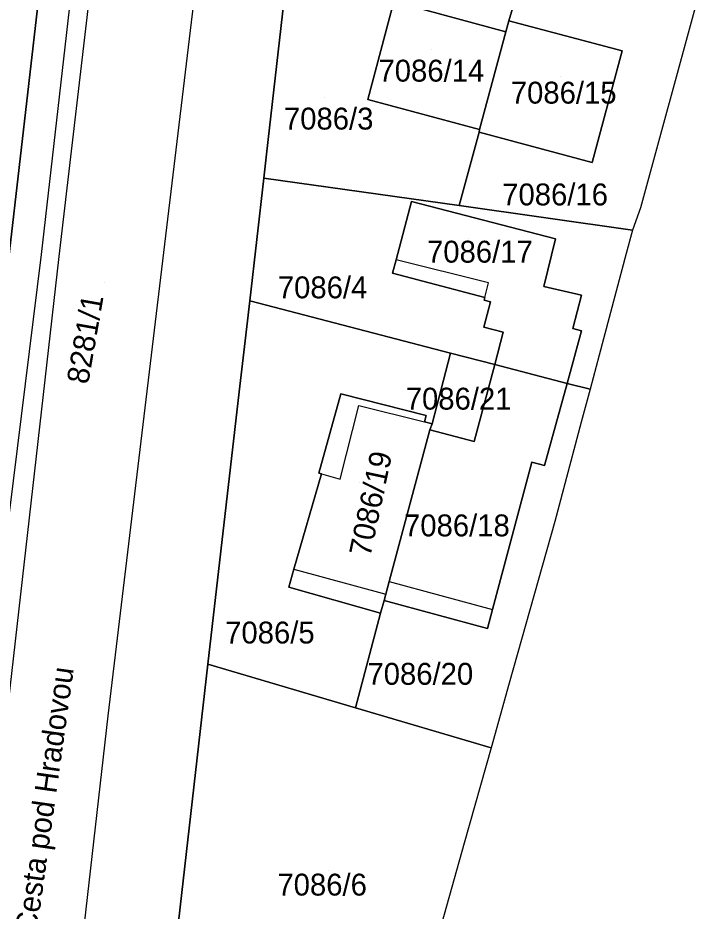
# Model space of a CAD drawing. Extents: x -266199 to -261993, y -1239047 to -1235108.
# Drawn here: x -263509.4 to -263447.4, y -1236922.3 to -1236840.6 of the extents above; entities that cross this region are included whole.
import ezdxf

# ---------------------------------------------------------------- set-up
doc = ezdxf.new("R2010")
doc.units = 0
for name, color, linetype in [('body_kn', 7, 'Continuous'), ('kladpar_druhypozemkov', 7, 'Continuous'), ('kladpar_hranice', 7, 'Continuous'), ('kladpar_parcelnecisla', 7, 'Continuous'), ('kladpar_plochy', 7, 'Continuous'), ('popisy', 7, 'Continuous'), ('zappar_hrandruhpozemk', 7, 'Continuous'), ('zuob_linie', 7, 'Continuous'), ('zuob_plochy', 7, 'Continuous')]:
    doc.layers.add(name, color=color, linetype=linetype)

msp = doc.modelspace()

# ---------------------------------------------------------------- linework, layer by layer
at = {"layer": 'body_kn'}
for p, q in [((-263464.54, -1236840.92), (-263464.54, -1236840.92)), ((-263464.83, -1236841.91), (-263464.83, -1236841.91)), ((-263464.83, -1236841.91), (-263464.83, -1236841.91)), ((-263454.2, -1236843.66), (-263454.2, -1236843.66)), ((-263454.2, -1236843.66), (-263454.2, -1236843.66)), ((-263477.45, -1236848.09), (-263477.45, -1236848.09)), ((-263467.27, -1236851.08), (-263467.27, -1236851.08)), ((-263467.22, -1236850.85), (-263467.22, -1236850.85)), ((-263486.71, -1236853.09), (-263486.71, -1236853.09)), ((-263456.92, -1236853.87), (-263456.92, -1236853.87)), ((-263486.96, -1236855.29), (-263486.96, -1236855.29)), ((-263473.46, -1236857.43), (-263473.46, -1236857.43)), ((-263473.46, -1236857.43), (-263473.46, -1236857.43)), ((-263469.08, -1236857.8), (-263469.08, -1236857.8)), ((-263469.08, -1236857.8), (-263469.08, -1236857.8)), ((-263452.51, -1236858), (-263452.51, -1236858)), ((-263453.25, -1236860.03), (-263453.25, -1236860.03)), ((-263460.28, -1236860.85), (-263460.28, -1236860.85)), ((-263453.82, -1236862.18), (-263453.82, -1236862.18)), ((-263507.28, -1236862.28), (-263507.28, -1236862.28)), ((-263507.28, -1236862.28), (-263507.28, -1236862.28)), ((-263505.67, -1236862.46), (-263505.67, -1236862.46)), ((-263474.85, -1236862.75), (-263474.85, -1236862.75)), ((-263475.17, -1236863.98), (-263475.17, -1236863.98)), ((-263466.4, -1236864.87), (-263466.4, -1236864.87)), ((-263461.34, -1236865.19), (-263461.34, -1236865.19)), ((-263466.75, -1236866.18), (-263466.75, -1236866.18)), ((-263466.75, -1236866.18), (-263466.75, -1236866.18)), ((-263457.91, -1236865.98), (-263457.91, -1236865.98)), ((-263488.24, -1236866.5), (-263488.24, -1236866.5)), ((-263466.82, -1236866.43), (-263466.82, -1236866.43)), ((-263466.24, -1236866.58), (-263466.24, -1236866.58)), ((-263466.85, -1236868.9), (-263466.85, -1236868.9)), ((-263465.06, -1236869.37), (-263465.06, -1236869.37)), ((-263458.7, -1236869.04), (-263458.7, -1236869.04)), ((-263457.9, -1236869.24), (-263457.9, -1236869.24)), ((-263488.72, -1236870.67), (-263488.72, -1236870.67)), ((-263469.88, -1236871.27), (-263469.88, -1236871.27)), ((-263469.88, -1236871.27), (-263469.88, -1236871.27)), ((-263456.3, -1236871.45), (-263456.3, -1236871.45)), ((-263465.84, -1236872.32), (-263465.84, -1236872.32)), ((-263465.84, -1236872.32), (-263465.84, -1236872.32)), ((-263459.22, -1236874.04), (-263459.22, -1236874.04)), ((-263489.2, -1236874.82), (-263489.2, -1236874.82)), ((-263479.91, -1236874.99), (-263479.91, -1236874.99)), ((-263479.91, -1236874.99), (-263479.91, -1236874.99)), ((-263457.13, -1236874.58), (-263457.13, -1236874.58)), ((-263478.25, -1236876.06), (-263478.25, -1236876.06)), ((-263472.25, -1236877.56), (-263472.25, -1236877.56)), ((-263472.1, -1236876.97), (-263472.1, -1236876.97)), ((-263457.94, -1236877.6), (-263457.94, -1236877.6)), ((-263471.77, -1236878.28), (-263471.77, -1236878.28)), ((-263471.57, -1236877.73), (-263471.57, -1236877.73)), ((-263467.71, -1236879.36), (-263467.71, -1236879.36)), ((-263462.46, -1236881.25), (-263462.46, -1236881.25)), ((-263461.3, -1236881.56), (-263461.3, -1236881.56)), ((-263481.91, -1236882.25), (-263481.91, -1236882.25)), ((-263481.69, -1236882.3), (-263481.69, -1236882.3)), ((-263481.69, -1236882.3), (-263481.69, -1236882.3)), ((-263479.98, -1236882.79), (-263479.98, -1236882.79)), ((-263459.56, -1236883.69), (-263459.56, -1236883.69)), ((-263460.35, -1236886.66), (-263460.35, -1236886.66)), ((-263484.2, -1236891.03), (-263484.2, -1236891.03)), ((-263484.2, -1236891.03), (-263484.2, -1236891.03)), ((-263475.49, -1236892.13), (-263475.49, -1236892.13)), ((-263475.49, -1236892.13), (-263475.49, -1236892.13)), ((-263484.67, -1236892.66), (-263484.67, -1236892.66)), ((-263475.96, -1236893.87), (-263475.96, -1236893.87)), ((-263475.8, -1236893.29), (-263475.8, -1236893.29)), ((-263466.05, -1236894.7), (-263466.05, -1236894.7)), ((-263476.27, -1236895.03), (-263476.27, -1236895.03)), ((-263466.51, -1236896.44), (-263466.51, -1236896.44)), ((-263466.51, -1236896.44), (-263466.51, -1236896.44)), ((-263492.06, -1236899.71), (-263492.06, -1236899.71)), ((-263464.51, -1236901.44), (-263464.51, -1236901.44)), ((-263478.58, -1236903.68), (-263478.58, -1236903.68)), ((-263501.22, -1236904.42), (-263501.22, -1236904.42)), ((-263466.17, -1236907.33), (-263466.17, -1236907.33)), ((-263466.17, -1236907.33), (-263466.17, -1236907.33)), ((-263468.63, -1236916.06), (-263468.63, -1236916.06))]:
    msp.add_line(p, q, dxfattribs=at)
at = {"layer": 'kladpar_druhypozemkov'}
for p, q in [((-263471.59, -1236843.56), (-263471.59, -1236843.56)), ((-263459.87, -1236845.97), (-263459.87, -1236845.97)), ((-263481.42, -1236847.9), (-263481.42, -1236847.9)), ((-263460.43, -1236855.48), (-263460.43, -1236855.48)), ((-263468.27, -1236860.84), (-263468.27, -1236860.84)), ((-263480.63, -1236864.07), (-263480.63, -1236864.07)), ((-263501.52, -1236864.8), (-263501.52, -1236864.8)), ((-263468.33, -1236875.05), (-263468.33, -1236875.05)), ((-263478.21, -1236883.07), (-263478.21, -1236883.07)), ((-263469.15, -1236885.99), (-263469.15, -1236885.99)), ((-263485.69, -1236895.93), (-263485.69, -1236895.93)), ((-263471.49, -1236899.26), (-263471.49, -1236899.26)), ((-263480.99, -1236918.53), (-263480.99, -1236918.53))]:
    msp.add_line(p, q, dxfattribs=at)
at = {"layer": 'kladpar_hranice'}
for points in [[(-263526.08, -1237000.08), (-263523.24, -1236974.84), (-263519.86, -1236969.84), (-263517.52, -1236927.1), (-263515.05, -1236902.26), (-263514.5, -1236897.94), (-263510.2, -1236861.98), (-263504.89, -1236815.91), (-263504.7, -1236814.24), (-263504.13, -1236809.2), (-263501.6, -1236788.9), (-263501, -1236779.03), (-263500.82, -1236772.21), (-263500.8, -1236753.8), (-263501.38, -1236742.95), (-263503.08, -1236727.74), (-263503.49, -1236725.48), (-263504.1, -1236722.15), (-263504.33, -1236720.87), (-263504.42, -1236720.38), (-263509.9, -1236696.81), (-263510.21, -1236695.48), (-263510.88, -1236692.59), (-263516.42, -1236668.71)], [(-263504.13, -1236809.2), (-263504.7, -1236814.24), (-263504.89, -1236815.91), (-263510.2, -1236861.98), (-263514.5, -1236897.94), (-263515.05, -1236902.26), (-263516.4, -1236911.92), (-263518.7, -1236920.21), (-263520.64, -1236923.49)], [(-263484.84, -1236836.77), (-263486.71, -1236853.09), (-263486.96, -1236855.29), (-263488.24, -1236866.5), (-263488.72, -1236870.67), (-263489.2, -1236874.82), (-263492.06, -1236899.71), (-263495.46, -1236929.4), (-263496.5, -1236938.41), (-263498.25, -1236953.68), (-263499.67, -1236966.08), (-263502.57, -1236991.35), (-263503.55, -1236999.93), (-263512.75, -1237000.05), (-263521.24, -1237000.04), (-263523.26, -1237000.07), (-263526.08, -1237000.08)], [(-263463.76, -1236838.24), (-263464.54, -1236840.92), (-263464.83, -1236841.91), (-263475.05, -1236839.16), (-263477.45, -1236848.09), (-263467.22, -1236850.85), (-263467.27, -1236851.08), (-263469.08, -1236857.8), (-263486.96, -1236855.29), (-263486.71, -1236853.09), (-263484.84, -1236836.77)], [(-263454.2, -1236843.66), (-263464.54, -1236840.92), (-263463.76, -1236838.24)], [(-263464.83, -1236841.91), (-263467.22, -1236850.85), (-263477.45, -1236848.09), (-263475.05, -1236839.16), (-263464.83, -1236841.91)], [(-263447.43, -1236839.37), (-263452.51, -1236858), (-263453.25, -1236860.03), (-263469.08, -1236857.8), (-263467.27, -1236851.08), (-263456.92, -1236853.87), (-263454.2, -1236843.66)], [(-263454.2, -1236843.66), (-263456.92, -1236853.87), (-263467.27, -1236851.08), (-263467.22, -1236850.85), (-263464.83, -1236841.91), (-263464.54, -1236840.92), (-263454.2, -1236843.66)], [(-263469.08, -1236857.8), (-263453.25, -1236860.03), (-263453.82, -1236862.18), (-263456.3, -1236871.45), (-263457.13, -1236874.58), (-263459.22, -1236874.04), (-263457.9, -1236869.24), (-263458.7, -1236869.04), (-263457.91, -1236865.98), (-263461.34, -1236865.19), (-263460.28, -1236860.85), (-263473.46, -1236857.43), (-263474.85, -1236862.75), (-263475.17, -1236863.98), (-263466.75, -1236866.18), (-263466.82, -1236866.43), (-263466.24, -1236866.58), (-263466.85, -1236868.9), (-263465.06, -1236869.37), (-263465.84, -1236872.32), (-263469.88, -1236871.27), (-263488.24, -1236866.5), (-263486.96, -1236855.29), (-263469.08, -1236857.8)], [(-263473.46, -1236857.43), (-263460.28, -1236860.85), (-263461.34, -1236865.19), (-263457.91, -1236865.98), (-263458.7, -1236869.04), (-263457.9, -1236869.24), (-263459.22, -1236874.04), (-263465.84, -1236872.32), (-263465.06, -1236869.37), (-263466.85, -1236868.9), (-263466.24, -1236866.58), (-263466.82, -1236866.43), (-263466.75, -1236866.18), (-263475.17, -1236863.98), (-263474.85, -1236862.75), (-263473.46, -1236857.43)], [(-263469.88, -1236871.27), (-263471.57, -1236877.73), (-263472.25, -1236877.56), (-263472.1, -1236876.97), (-263479.91, -1236874.99), (-263481.91, -1236882.25), (-263481.69, -1236882.3), (-263484.2, -1236891.03), (-263484.67, -1236892.66), (-263476.27, -1236895.03), (-263478.58, -1236903.68), (-263492.06, -1236899.71), (-263489.2, -1236874.82), (-263488.72, -1236870.67), (-263488.24, -1236866.5), (-263469.88, -1236871.27)], [(-263465.84, -1236872.32), (-263467.71, -1236879.36), (-263471.77, -1236878.28), (-263471.57, -1236877.73), (-263469.88, -1236871.27), (-263465.84, -1236872.32)], [(-263465.84, -1236872.32), (-263459.22, -1236874.04), (-263461.3, -1236881.56), (-263462.46, -1236881.25), (-263466.05, -1236894.7), (-263466.51, -1236896.44), (-263475.96, -1236893.87), (-263475.8, -1236893.29), (-263475.49, -1236892.13), (-263471.77, -1236878.28), (-263467.71, -1236879.36), (-263465.84, -1236872.32)], [(-263466.51, -1236896.44), (-263466.05, -1236894.7), (-263462.46, -1236881.25), (-263461.3, -1236881.56), (-263459.22, -1236874.04), (-263457.13, -1236874.58), (-263457.94, -1236877.6), (-263459.56, -1236883.69), (-263460.35, -1236886.66), (-263464.51, -1236901.44), (-263466.17, -1236907.33), (-263478.58, -1236903.68), (-263476.27, -1236895.03), (-263475.96, -1236893.87), (-263466.51, -1236896.44)], [(-263479.91, -1236874.99), (-263472.1, -1236876.97), (-263472.25, -1236877.56), (-263471.57, -1236877.73), (-263471.77, -1236878.28), (-263475.49, -1236892.13), (-263475.8, -1236893.29), (-263475.96, -1236893.87), (-263476.27, -1236895.03), (-263484.67, -1236892.66), (-263484.2, -1236891.03), (-263481.69, -1236882.3), (-263481.91, -1236882.25), (-263479.91, -1236874.99)], [(-263466.17, -1236907.33), (-263468.63, -1236916.06), (-263472.5, -1236929.85), (-263473.87, -1236934.71), (-263476.6, -1236944.38), (-263480.74, -1236959.12), (-263498.25, -1236953.68), (-263496.5, -1236938.41), (-263495.46, -1236929.4), (-263492.06, -1236899.71), (-263478.58, -1236903.68), (-263466.17, -1236907.33)]]:
    msp.add_lwpolyline(points, dxfattribs=at)
at = {"layer": 'kladpar_plochy'}
for points in [[(-263508.75, -1236638.71), (-263497.36, -1236689.19), (-263495.06, -1236698.04), (-263492.34, -1236709.39), (-263489.93, -1236720.09), (-263487.98, -1236734.6), (-263487.12, -1236746.24), (-263486.98, -1236757.82), (-263486.91, -1236759.35), (-263486.73, -1236766.94), (-263487.12, -1236776.84), (-263487.5, -1236784.11), (-263488.54, -1236798.31), (-263489.26, -1236807.09), (-263491.68, -1236824.8), (-263493.02, -1236836.2), (-263484.84, -1236836.77), (-263486.71, -1236853.09), (-263486.96, -1236855.29), (-263488.24, -1236866.5), (-263488.72, -1236870.67), (-263489.2, -1236874.82), (-263492.06, -1236899.71), (-263495.46, -1236929.4)], [(-263517.52, -1236927.1), (-263515.05, -1236902.26), (-263514.5, -1236897.94), (-263510.2, -1236861.98), (-263504.89, -1236815.91), (-263504.7, -1236814.24), (-263504.13, -1236809.2), (-263501.6, -1236788.9), (-263501, -1236779.03), (-263500.82, -1236772.21), (-263500.8, -1236753.8), (-263501.38, -1236742.95), (-263503.08, -1236727.74), (-263503.49, -1236725.48), (-263504.1, -1236722.15), (-263504.33, -1236720.87), (-263504.42, -1236720.38), (-263509.9, -1236696.81), (-263510.21, -1236695.48), (-263510.88, -1236692.59), (-263516.42, -1236668.71)]]:
    msp.add_lwpolyline(points, dxfattribs=at)
for points in [[(-263504.13, -1236809.2), (-263504.7, -1236814.24), (-263504.89, -1236815.91), (-263510.2, -1236861.98), (-263514.5, -1236897.94), (-263515.05, -1236902.26), (-263516.4, -1236911.92), (-263518.7, -1236920.21), (-263520.64, -1236923.49), (-263519.62, -1236900.98), (-263519.42, -1236896.41), (-263518.48, -1236875.69), (-263516.01, -1236858.67), (-263512.51, -1236836.48), (-263509.47, -1236835.23), (-263509.59, -1236817.96), (-263509.11, -1236814.95), (-263508.87, -1236813.41), (-263508.05, -1236808.68)], [(-263463.76, -1236838.24), (-263464.54, -1236840.92), (-263464.83, -1236841.91), (-263475.05, -1236839.16), (-263477.45, -1236848.09), (-263467.22, -1236850.85), (-263467.27, -1236851.08), (-263469.08, -1236857.8), (-263486.96, -1236855.29), (-263486.71, -1236853.09), (-263484.84, -1236836.77)], [(-263454.2, -1236843.66), (-263464.54, -1236840.92), (-263463.76, -1236838.24), (-263447.43, -1236839.37), (-263452.51, -1236858), (-263453.25, -1236860.03), (-263469.08, -1236857.8), (-263467.27, -1236851.08), (-263456.92, -1236853.87)], [(-263464.83, -1236841.91), (-263467.22, -1236850.85), (-263477.45, -1236848.09), (-263475.05, -1236839.16)], [(-263454.2, -1236843.66), (-263456.92, -1236853.87), (-263467.27, -1236851.08), (-263467.22, -1236850.85), (-263464.83, -1236841.91), (-263464.54, -1236840.92)], [(-263469.08, -1236857.8), (-263453.25, -1236860.03), (-263453.82, -1236862.18), (-263456.3, -1236871.45), (-263457.13, -1236874.58), (-263459.22, -1236874.04), (-263457.9, -1236869.24), (-263458.7, -1236869.04), (-263457.91, -1236865.98), (-263461.34, -1236865.19), (-263460.28, -1236860.85), (-263473.46, -1236857.43), (-263474.85, -1236862.75), (-263475.17, -1236863.98), (-263466.75, -1236866.18), (-263466.82, -1236866.43), (-263466.24, -1236866.58), (-263466.85, -1236868.9), (-263465.06, -1236869.37), (-263465.84, -1236872.32), (-263469.88, -1236871.27), (-263488.24, -1236866.5), (-263486.96, -1236855.29)], [(-263473.46, -1236857.43), (-263460.28, -1236860.85), (-263461.34, -1236865.19), (-263457.91, -1236865.98), (-263458.7, -1236869.04), (-263457.9, -1236869.24), (-263459.22, -1236874.04), (-263465.84, -1236872.32), (-263465.06, -1236869.37), (-263466.85, -1236868.9), (-263466.24, -1236866.58), (-263466.82, -1236866.43), (-263466.75, -1236866.18), (-263475.17, -1236863.98), (-263474.85, -1236862.75)], [(-263469.88, -1236871.27), (-263471.57, -1236877.73), (-263472.25, -1236877.56), (-263472.1, -1236876.97), (-263479.91, -1236874.99), (-263481.91, -1236882.25), (-263481.69, -1236882.3), (-263484.2, -1236891.03), (-263484.67, -1236892.66), (-263476.27, -1236895.03), (-263478.58, -1236903.68), (-263492.06, -1236899.71), (-263489.2, -1236874.82), (-263488.72, -1236870.67), (-263488.24, -1236866.5)], [(-263465.84, -1236872.32), (-263467.71, -1236879.36), (-263471.77, -1236878.28), (-263471.57, -1236877.73), (-263469.88, -1236871.27)], [(-263465.84, -1236872.32), (-263459.22, -1236874.04), (-263461.3, -1236881.56), (-263462.46, -1236881.25), (-263466.05, -1236894.7), (-263466.51, -1236896.44), (-263475.96, -1236893.87), (-263475.8, -1236893.29), (-263475.49, -1236892.13), (-263471.77, -1236878.28), (-263467.71, -1236879.36)], [(-263466.51, -1236896.44), (-263466.05, -1236894.7), (-263462.46, -1236881.25), (-263461.3, -1236881.56), (-263459.22, -1236874.04), (-263457.13, -1236874.58), (-263457.94, -1236877.6), (-263459.56, -1236883.69), (-263460.35, -1236886.66), (-263464.51, -1236901.44), (-263466.17, -1236907.33), (-263478.58, -1236903.68), (-263476.27, -1236895.03), (-263475.96, -1236893.87)], [(-263479.91, -1236874.99), (-263472.1, -1236876.97), (-263472.25, -1236877.56), (-263471.57, -1236877.73), (-263471.77, -1236878.28), (-263475.49, -1236892.13), (-263475.8, -1236893.29), (-263475.96, -1236893.87), (-263476.27, -1236895.03), (-263484.67, -1236892.66), (-263484.2, -1236891.03), (-263481.69, -1236882.3), (-263481.91, -1236882.25)], [(-263466.17, -1236907.33), (-263468.63, -1236916.06), (-263472.5, -1236929.85), (-263473.87, -1236934.71), (-263476.6, -1236944.38), (-263480.74, -1236959.12), (-263498.25, -1236953.68), (-263496.5, -1236938.41), (-263495.46, -1236929.4), (-263492.06, -1236899.71), (-263478.58, -1236903.68)]]:
    msp.add_lwpolyline(points, close=True, dxfattribs=at)
at = {"layer": 'zappar_hrandruhpozemk'}
for p, q in [((-263507.28, -1236862.28), (-263502.07, -1236816.71)), ((-263500.82, -1236820.99), (-263505.67, -1236862.46)), ((-263512.31, -1236902.87), (-263507.28, -1236862.28)), ((-263505.67, -1236862.46), (-263510.33, -1236903.22)), ((-263484.2, -1236891.03), (-263475.8, -1236893.29)), ((-263475.49, -1236892.13), (-263466.05, -1236894.7))]:
    msp.add_line(p, q, dxfattribs=at)
for points in [[(-263493.02, -1236836.2), (-263501.22, -1236904.42), (-263509.32, -1236975.64)], [(-263466.75, -1236866.18), (-263466.4, -1236864.87), (-263474.85, -1236862.75)], [(-263481.69, -1236882.3), (-263479.98, -1236882.79), (-263478.25, -1236876.06), (-263472.25, -1236877.56)]]:
    msp.add_lwpolyline(points, dxfattribs=at)
at = {"layer": 'zuob_linie'}
msp.add_lwpolyline([(-263447.43, -1236839.37), (-263452.51, -1236858), (-263453.25, -1236860.03), (-263453.82, -1236862.18), (-263456.3, -1236871.45), (-263457.13, -1236874.58), (-263457.94, -1236877.6), (-263459.56, -1236883.69), (-263460.35, -1236886.66), (-263464.51, -1236901.44), (-263466.17, -1236907.33), (-263468.63, -1236916.06), (-263472.5, -1236929.85)], dxfattribs=at)
at = {"layer": 'zuob_plochy'}
msp.add_lwpolyline([(-263447.43, -1236839.37), (-263452.51, -1236858), (-263453.25, -1236860.03), (-263453.82, -1236862.18), (-263456.3, -1236871.45), (-263457.13, -1236874.58), (-263457.94, -1236877.6), (-263459.56, -1236883.69), (-263460.35, -1236886.66), (-263464.51, -1236901.44), (-263466.17, -1236907.33), (-263468.63, -1236916.06), (-263472.5, -1236929.85)], dxfattribs=at)

# ---------------------------------------------------------------- texts
at = {"layer": 'kladpar_parcelnecisla'}
for s, p in [('7086/14', (-263476.467, -1236846.47)), ('7086/15', (-263464.372, -1236848.48)), ('7086/3', (-263485.108, -1236850.85)), ('7086/16', (-263465.157, -1236857.78)), ('7086/17', (-263472.03, -1236863.01)), ('7086/4', (-263485.666, -1236866.27)), ('7086/21', (-263473.974, -1236876.44)), ('7086/18', (-263474.131, -1236888.02)), ('7086/5', (-263490.481, -1236897.81)), ('7086/20', (-263477.475, -1236901.58)), ('7086/6', (-263485.706, -1236920.84))]:
    msp.add_text(s, height=2, dxfattribs=at).set_placement(p)
for s, rotation, p in [('8281/1', 80, (-263503.011, -1236874.191)), ('7086/19', 78, (-263477.217, -1236889.96))]:
    msp.add_text(s, height=2, rotation=rotation, dxfattribs=at).set_placement(p)
at = {"layer": 'popisy'}
msp.add_text('Cesta pod Hradovou', height=2, rotation=82, dxfattribs=at).set_placement((-263507.725, -1236924.388))

doc.saveas('drawing.dxf')
